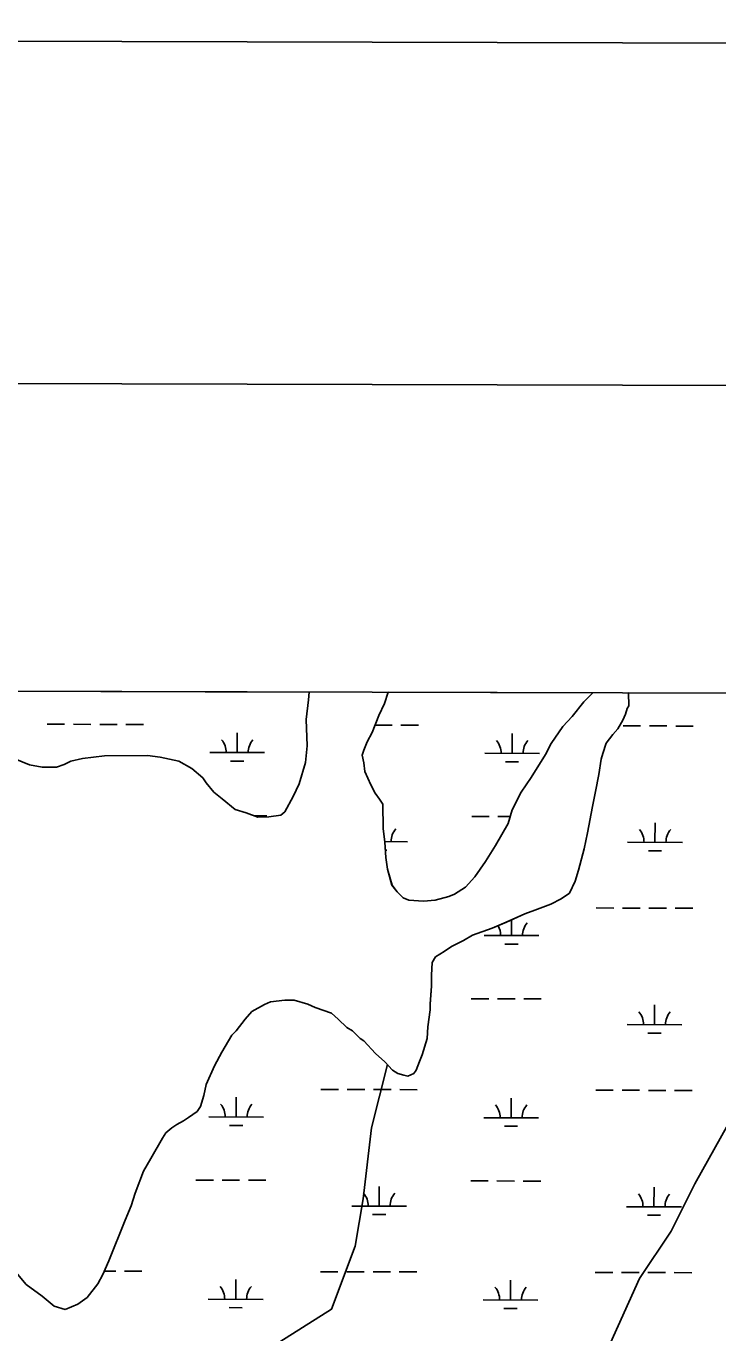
# Model space of a CAD drawing. Extents: x 3161615 to 3199515, y 867541 to 892976.
# Drawn here: x 3172171 to 3173434, y 890007 to 892392 of the extents above; entities that cross this region are included whole.
import ezdxf

# ---------------------------------------------------------------- set-up
doc = ezdxf.new("R2010")
doc.units = 0
for name, color, linetype in [('G-ANNO-NPLT', 7, 'Continuous'), ('V-ANNO-SYMB', 7, 'Continuous'), ('V-GRID-FRAM', 7, 'Continuous'), ('V-SITE-VEGE', 7, 'Continuous'), ('V-TOPO-SHOR', 7, 'Continuous'), ('V-WETL-SWMP', 7, 'Continuous')]:
    doc.layers.add(name, color=color, linetype=linetype)

msp = doc.modelspace()

# ---------------------------------------------------------------- linework, layer by layer
at = {"layer": 'G-ANNO-NPLT'}
msp.add_lwpolyline([(3162198.1, 868225.9), (3198864.6, 868124.5), (3198931.4, 892291.1), (3162264.8, 892392.4)], close=True, dxfattribs=at)
at = {"layer": 'V-ANNO-SYMB'}
msp.add_lwpolyline([(3164949.9, 868843.3), (3198033, 868751.9), (3198096.3, 891668.4), (3165013.2, 891759.8), (3164949.9, 868843.3)], dxfattribs=at)
at = {"layer": 'V-GRID-FRAM'}
msp.add_lwpolyline([(3165877.4, 891195.5), (3197229, 891108.8), (3197186.7, 872920.9), (3165819.2, 873007.6), (3165877.4, 891195.5)], dxfattribs=at)
at = {"layer": 'V-SITE-VEGE'}
for p, q in [((3172687.6, 891176.7), (3171384.1, 891180.3)), ((3172681.8, 891126.6), (3172686.1, 891162.2)), ((3172686.1, 891162.2), (3172687.6, 891176.7)), ((3172825, 891155.6), (3172814.4, 891133.9)), ((3172831.7, 891176.3), (3172825, 891155.6)), ((3173205.4, 891175.2), (3172831.7, 891176.3)), ((3173167.6, 891132.2), (3173189, 891158.6)), ((3173189, 891158.6), (3173205.4, 891175.2)), ((3175554.8, 891168.7), (3173270.6, 891175)), ((3173270.6, 891175), (3173270.8, 891151.6)), ((3172814.4, 891133.9), (3172802.3, 891103)), ((3173150.8, 891113.6), (3173167.6, 891132.2)), ((3173264.8, 891136.1), (3173260.2, 891125.3)), ((3173267.8, 891146.9), (3173264.8, 891136.1)), ((3173270.8, 891151.6), (3173267.8, 891146.9)), ((3172683.7, 891078.8), (3172681.8, 891126.6)), ((3173129.5, 891082.5), (3173150.8, 891113.6)), ((3173251.1, 891109.8), (3173242, 891098.9)), ((3173260.2, 891125.3), (3173251.1, 891109.8)), ((3172793.2, 891085.9), (3172787.1, 891070.4)), ((3172802.3, 891103), (3172793.2, 891085.9)), ((3173229.7, 891083.4), (3173223.7, 891064.8)), ((3173242, 891098.9), (3173229.7, 891083.4)), ((3172136.3, 891060.4), (3172176.5, 891043.8)), ((3172273.6, 891055.4), (3172313.7, 891060.4)), ((3172313.7, 891060.4), (3172392.3, 891061)), ((3172392.3, 891061), (3172415.5, 891058.1)), ((3172680.9, 891048), (3172683.7, 891078.8)), ((3172787.1, 891070.4), (3172784.1, 891061.2)), ((3172784.1, 891061.2), (3172787.3, 891047.3)), ((3173093, 891020.5), (3173118.9, 891062.4)), ((3173118.9, 891062.4), (3173129.5, 891082.5)), ((3173223.7, 891064.8), (3173220.7, 891054)), ((3172176.5, 891043.8), (3172199.7, 891039.4)), ((3172199.7, 891039.4), (3172225.9, 891039.6)), ((3172225.9, 891039.6), (3172239.8, 891044.3)), ((3172239.8, 891044.3), (3172252.1, 891050.6)), ((3172252.1, 891050.6), (3172273.6, 891055.4)), ((3172415.5, 891058.1), (3172449.5, 891050.7)), ((3172449.5, 891050.7), (3172472.8, 891037)), ((3172472.8, 891037), (3172492.9, 891020.2)), ((3172668.9, 891009.3), (3172680.9, 891048)), ((3172787.3, 891047.3), (3172789, 891031.9)), ((3173220.7, 891054), (3173216.3, 891026.2)), ((3172492.9, 891020.2), (3172499.2, 891011)), ((3172789, 891031.9), (3172800, 891007.3)), ((3173074.7, 890994.2), (3173093, 891020.5)), ((3173216.3, 891026.2), (3173210.4, 890995.3)), ((3172499.2, 891011), (3172513.2, 890994.1)), ((3172513.2, 890994.1), (3172528.7, 890981.9)), ((3172658.3, 890986.1), (3172668.9, 891009.3)), ((3172800, 891007.3), (3172807.9, 890991.9)), ((3172807.9, 890991.9), (3172815.7, 890981.2)), ((3173058, 890961.6), (3173074.7, 890994.2)), ((3173210.4, 890995.3), (3173204.5, 890967.5)), ((3172528.7, 890981.9), (3172552, 890962.1)), ((3172643.1, 890958.2), (3172658.3, 890986.1)), ((3172815.7, 890981.2), (3172821.9, 890972)), ((3172821.9, 890972), (3172822.3, 890927.3)), ((3173204.5, 890967.5), (3173195.6, 890919.6)), ((3172552, 890962.1), (3172572.1, 890956.1)), ((3172572.1, 890956.1), (3172593.8, 890948.5)), ((3172593.8, 890948.5), (3172613.9, 890948.7)), ((3172613.9, 890948.7), (3172635.4, 890952)), ((3172635.4, 890952), (3172643.1, 890958.2)), ((3173050.5, 890936.9), (3173058, 890961.6)), ((3172822.3, 890927.3), (3172825.6, 890902.6)), ((3173027.7, 890896.6), (3173050.5, 890936.9)), ((3173195.6, 890919.6), (3173189.7, 890890.2)), ((3172825.6, 890902.6), (3172827.3, 890874.9)), ((3173009.4, 890867.1), (3173027.7, 890896.6)), ((3172827.3, 890874.9), (3172830.6, 890853.3)), ((3173189.7, 890890.2), (3173179.2, 890851.6)), ((3172830.6, 890853.3), (3172838.5, 890824.1)), ((3172989.6, 890839.2), (3173009.4, 890867.1)), ((3173179.2, 890851.6), (3173173.2, 890831.5)), ((3172838.5, 890824.1), (3172847.9, 890811.8)), ((3172972.8, 890820.5), (3172989.6, 890839.2)), ((3173173.2, 890831.5), (3173162.6, 890809.8)), ((3172847.9, 890811.8), (3172858.8, 890801.1)), ((3172858.8, 890801.1), (3172869.6, 890796.6)), ((3172895.9, 890795.2), (3172917.4, 890797)), ((3172917.4, 890797), (3172942.1, 890803.3)), ((3172942.1, 890803.3), (3172952.8, 890808)), ((3172952.8, 890808), (3172972.8, 890820.5)), ((3173147.3, 890798.9), (3173128.8, 890789.4)), ((3173162.6, 890809.8), (3173147.3, 890798.9)), ((3172869.6, 890796.6), (3172895.9, 890795.2)), ((3173099.6, 890778.4), (3173081.2, 890772.1)), ((3173128.8, 890789.4), (3173099.6, 890778.4)), ((3173047.3, 890756.4), (3173021.2, 890745.4)), ((3173081.2, 890772.1), (3173047.3, 890756.4)), ((3172985.8, 890732.7), (3172969, 890723.3)), ((3173021.2, 890745.4), (3172985.8, 890732.7)), ((3172933.6, 890703), (3172918.3, 890693.6)), ((3172947.4, 890712.4), (3172933.6, 890703)), ((3172969, 890723.3), (3172947.4, 890712.4)), ((3172912.2, 890682.8), (3172910.9, 890659.6)), ((3172918.3, 890693.6), (3172912.2, 890682.8)), ((3172910.9, 890659.6), (3172911, 890639.6)), ((3172911, 890639.6), (3172908.2, 890607.1)), ((3172605.9, 890606.2), (3172582.9, 890593.7)), ((3172616.6, 890610.9), (3172605.9, 890606.2)), ((3172642.8, 890614.2), (3172616.6, 890610.9)), ((3172659.8, 890614.3), (3172642.8, 890614.2)), ((3172684.6, 890606.8), (3172659.8, 890614.3)), ((3172698.5, 890600.8), (3172684.6, 890606.8)), ((3172908.2, 890607.1), (3172908.3, 890596.3)), ((3172582.9, 890593.7), (3172570.6, 890579.7)), ((3172727.9, 890590.2), (3172698.5, 890600.8)), ((3172740.3, 890579.5), (3172727.9, 890590.2)), ((3172908.3, 890596.3), (3172903.9, 890565.5)), ((3172570.6, 890579.7), (3172553.8, 890557.9)), ((3172755.9, 890564.2), (3172740.3, 890579.5)), ((3172766.7, 890558.2), (3172755.9, 890564.2)), ((3172903.9, 890565.5), (3172902.6, 890543.9)), ((3172546.2, 890550.2), (3172527.9, 890519.2)), ((3172553.8, 890557.9), (3172546.2, 890550.2)), ((3172780.7, 890544.4), (3172766.7, 890558.2)), ((3172786.9, 890539.8), (3172780.7, 890544.4)), ((3172808.7, 890516.9), (3172786.9, 890539.8)), ((3172902.6, 890543.9), (3172893.6, 890514.5)), ((3172527.9, 890519.2), (3172514.3, 890494.4)), ((3172825.8, 890501.6), (3172808.7, 890516.9)), ((3172893.6, 890514.5), (3172889, 890502.1)), ((3172514.3, 890494.4), (3172499.1, 890460.3)), ((3172839.8, 890486.3), (3172825.8, 890501.6)), ((3172883, 890486.6), (3172878.4, 890480.4)), ((3172889, 890502.1), (3172883, 890486.6)), ((3172849.1, 890480.2), (3172839.8, 890486.3)), ((3172859.9, 890477.2), (3172849.1, 890480.2)), ((3172867.7, 890475.7), (3172859.9, 890477.2)), ((3172878.4, 890480.4), (3172867.7, 890475.7)), ((3172494.7, 890440.2), (3172488.7, 890420.1)), ((3172499.1, 890460.3), (3172494.7, 890440.2)), ((3172488.7, 890420.1), (3172482.6, 890410.8)), ((3172458, 890393.6), (3172445.7, 890387.4)), ((3172467.2, 890399.9), (3172458, 890393.6)), ((3172482.6, 890410.8), (3172467.2, 890399.9)), ((3172425.8, 890371.8), (3172419.7, 890362.5)), ((3172436.5, 890381.1), (3172425.8, 890371.8)), ((3172445.7, 890387.4), (3172436.5, 890381.1)), ((3172419.7, 890362.5), (3172398.4, 890325.3)), ((3172398.4, 890325.3), (3172384.7, 890302)), ((3172384.7, 890302), (3172369.6, 890261.8)), ((3172369.6, 890261.8), (3172362.1, 890238.6)), ((3172362.1, 890238.6), (3172351.5, 890212.3)), ((3172351.5, 890212.3), (3172321.3, 890138)), ((3172321.3, 890138), (3172310.7, 890113.2)), ((3172170.5, 890095.1), (3172148.7, 890121.1)), ((3172310.7, 890113.2), (3172301.6, 890096.2)), ((3172200, 890073.7), (3172170.5, 890095.1)), ((3172301.6, 890096.2), (3172281.8, 890071.3)), ((3172221.7, 890055.4), (3172200, 890073.7)), ((3172264.9, 890058.9), (3172241.8, 890049.4)), ((3172281.8, 890071.3), (3172264.9, 890058.9)), ((3172241.8, 890049.4), (3172221.7, 890055.4))]:
    msp.add_line(p, q, dxfattribs=at)
at = {"layer": 'V-TOPO-SHOR'}
for points in [[(3171644.6, 889202.5), (3171659.5, 889375.4), (3171688.4, 889433), (3171703, 889490.6), (3171804.1, 889562.4), (3171977.1, 889576.3), (3172107, 889633.6), (3172237, 889734.2), (3172266.1, 889806.2), (3172295, 889863.8), (3172410.6, 889935.5), (3172482.6, 889935.3), (3172569.2, 889949.5), (3172728, 890049.9), (3172771.6, 890165.1), (3172786.2, 890251.6), (3172801, 890381.3), (3172830.1, 890496.5)], [(3173328.5, 888289.7), (3173285.7, 888448.4), (3173242.8, 888549.4), (3173243.1, 888679.1), (3173243.3, 888751.2), (3173229.1, 888837.7), (3173200.6, 888924.3), (3173157.5, 888982.1), (3173100, 889054.3), (3173042.5, 889097.7), (3173028.2, 889155.4), (3173028.5, 889270.7), (3173028.9, 889414.9), (3173058, 889486.9), (3173217.1, 889688.2), (3173217.2, 889717.1), (3173202.9, 889774.8), (3173232.2, 889933.2), (3173232.3, 889976.5), (3173290.3, 890106), (3173348.2, 890192.4), (3173391.7, 890278.7), (3173464.1, 890408.3)]]:
    msp.add_lwpolyline(points, dxfattribs=at)
at = {"layer": 'V-WETL-SWMP'}
for p, q in [((3169526.1, 891185.4), (3172687.6, 891176.7)), ((3172686.1, 891162.2), (3172681.8, 891126.6)), ((3172687.6, 891176.7), (3172686.1, 891162.2)), ((3172814.4, 891133.9), (3172825, 891155.6)), ((3172825, 891155.6), (3172831.7, 891176.3)), ((3172831.7, 891176.3), (3173205.4, 891175.2)), ((3173189, 891158.6), (3173167.6, 891132.2)), ((3173205.4, 891175.2), (3173189, 891158.6)), ((3173270.8, 891151.6), (3173270.6, 891175)), ((3173270.6, 891175), (3175561, 891168.7)), ((3172802.3, 891103), (3172814.4, 891133.9)), ((3173167.6, 891132.2), (3173150.8, 891113.6)), ((3173260.2, 891125.3), (3173264.8, 891136.1)), ((3173264.8, 891136.1), (3173267.8, 891146.9)), ((3173267.8, 891146.9), (3173270.8, 891151.6)), ((3172208.8, 891117.9), (3172240.8, 891117.8)), ((3172256.8, 891117.8), (3172288.8, 891117.7)), ((3172304.8, 891117.6), (3172336.8, 891117.6)), ((3172352.8, 891117.5), (3172384.8, 891117.4)), ((3172681.8, 891126.6), (3172683.7, 891078.8)), ((3172807.5, 891116.3), (3172838.7, 891116.2)), ((3172854.7, 891116.1), (3172886.7, 891116)), ((3173150.8, 891113.6), (3173129.5, 891082.5)), ((3173242, 891098.9), (3173251.1, 891109.8)), ((3173251.1, 891109.8), (3173260.2, 891125.3)), ((3173260.6, 891115), (3173292.6, 891114.9)), ((3173308.6, 891114.9), (3173340.6, 891114.8)), ((3173356.6, 891114.7), (3173388.6, 891114.6)), ((3172555.9, 891066.2), (3172556, 891102.2)), ((3172787.2, 891070.4), (3172793.2, 891085.9)), ((3172793.2, 891085.9), (3172802.3, 891103)), ((3173057.9, 891064.8), (3173058, 891100.8)), ((3173223.7, 891064.8), (3173229.7, 891083.4)), ((3173229.7, 891083.4), (3173242, 891098.9)), ((3172176.5, 891043.8), (3172136.3, 891060.4)), ((3172313.7, 891060.4), (3172273.6, 891055.4)), ((3172392.3, 891061), (3172313.7, 891060.4)), ((3172415.5, 891058.1), (3172392.3, 891061)), ((3172505.9, 891066.3), (3172605.9, 891066.1)), ((3172683.7, 891078.8), (3172680.9, 891048)), ((3172784.1, 891061.2), (3172787.2, 891070.4)), ((3172787.3, 891047.3), (3172784.1, 891061.2)), ((3173007.9, 891065), (3173107.9, 891064.7)), ((3173118.9, 891062.4), (3173093, 891020.5)), ((3173129.5, 891082.5), (3173118.9, 891062.4)), ((3173220.7, 891054), (3173223.7, 891064.8)), ((3172199.7, 891039.4), (3172176.5, 891043.8)), ((3172225.9, 891039.6), (3172199.7, 891039.4)), ((3172239.8, 891044.3), (3172225.9, 891039.6)), ((3172252.1, 891050.6), (3172239.8, 891044.3)), ((3172273.6, 891055.4), (3172252.1, 891050.6)), ((3172449.5, 891050.7), (3172415.5, 891058.1)), ((3172472.8, 891037), (3172449.5, 891050.7)), ((3172492.9, 891020.2), (3172472.8, 891037)), ((3172543.9, 891050.8), (3172567.9, 891050.7)), ((3172680.9, 891048), (3172668.9, 891009.3)), ((3172789, 891031.9), (3172787.3, 891047.3)), ((3173045.8, 891049.4), (3173069.8, 891049.4)), ((3173216.3, 891026.2), (3173220.7, 891054)), ((3172499.2, 891011), (3172492.9, 891020.2)), ((3172800, 891007.3), (3172789, 891031.9)), ((3173093, 891020.5), (3173074.7, 890994.2)), ((3173210.4, 890995.3), (3173216.3, 891026.2)), ((3172513.2, 890994.1), (3172499.2, 891011)), ((3172528.7, 890981.9), (3172513.2, 890994.1)), ((3172668.9, 891009.3), (3172658.3, 890986.1)), ((3172807.9, 890992), (3172800, 891007.3)), ((3172815.7, 890981.2), (3172807.9, 890992)), ((3173074.7, 890994.2), (3173058, 890961.6)), ((3173204.5, 890967.5), (3173210.4, 890995.3)), ((3172552, 890962.1), (3172528.7, 890981.9)), ((3172658.3, 890986.1), (3172643.1, 890958.2)), ((3172821.9, 890972), (3172815.7, 890981.2)), ((3172822.3, 890927.3), (3172821.9, 890972)), ((3173195.6, 890919.6), (3173204.5, 890967.5)), ((3172572.1, 890956.1), (3172552, 890962.1)), ((3172593.8, 890948.5), (3172572.1, 890956.1)), ((3172587.6, 890950.7), (3172610.2, 890950.6)), ((3172613.9, 890948.7), (3172593.8, 890948.5)), ((3172635.4, 890952), (3172613.9, 890948.7)), ((3172643.1, 890958.2), (3172635.4, 890952)), ((3172984.1, 890949.6), (3173016.1, 890949.5)), ((3173032.1, 890949.5), (3173054.3, 890949.4)), ((3173058, 890961.6), (3173050.5, 890936.9)), ((3172825.6, 890902.6), (3172822.3, 890927.3)), ((3173050.5, 890936.9), (3173027.7, 890896.6)), ((3173189.7, 890890.2), (3173195.6, 890919.6)), ((3173318.8, 890902.2), (3173318.9, 890938.2)), ((3172825.4, 890903.6), (3172866.9, 890903.5)), ((3172827.3, 890874.9), (3172825.6, 890902.6)), ((3173027.7, 890896.6), (3173009.4, 890867.1)), ((3173268.8, 890902.4), (3173368.8, 890902.1)), ((3172826.5, 890888.2), (3172828.9, 890888.2)), ((3172830.6, 890853.3), (3172827.3, 890874.9)), ((3173179.2, 890851.6), (3173189.7, 890890.2)), ((3173306.8, 890886.8), (3173330.8, 890886.8)), ((3172838.6, 890824.1), (3172830.6, 890853.3)), ((3173009.4, 890867.1), (3172989.6, 890839.2)), ((3173173.2, 890831.5), (3173179.2, 890851.6)), ((3172847.9, 890811.8), (3172838.6, 890824.1)), ((3172989.6, 890839.2), (3172972.8, 890820.6)), ((3173162.6, 890809.8), (3173173.2, 890831.5)), ((3172858.8, 890801.1), (3172847.9, 890811.8)), ((3172869.6, 890796.6), (3172858.8, 890801.1)), ((3172917.4, 890797), (3172895.9, 890795.2)), ((3172942.1, 890803.3), (3172917.4, 890797)), ((3172952.8, 890808), (3172942.1, 890803.3)), ((3172972.8, 890820.6), (3172952.8, 890808)), ((3173128.8, 890789.5), (3173147.3, 890798.9)), ((3173147.3, 890798.9), (3173162.6, 890809.8)), ((3172895.9, 890795.2), (3172869.6, 890796.6)), ((3173081.2, 890772.1), (3173099.6, 890778.4)), ((3173099.6, 890778.4), (3173128.8, 890789.5)), ((3173211.7, 890782.5), (3173243.7, 890782.4)), ((3173259.7, 890782.3), (3173291.7, 890782.2)), ((3173307.7, 890782.2), (3173339.7, 890782.1)), ((3173355.7, 890782.1), (3173387.7, 890782)), ((3173021.2, 890745.4), (3173047.4, 890756.4)), ((3173047.4, 890756.4), (3173081.2, 890772.1)), ((3173056.9, 890732.1), (3173057, 890760.9)), ((3172969, 890723.3), (3172985.8, 890732.7)), ((3172985.8, 890732.7), (3173021.2, 890745.4)), ((3173006.9, 890732.3), (3173106.9, 890732)), ((3172918.3, 890693.6), (3172933.6, 890703)), ((3172933.6, 890703), (3172947.5, 890712.4)), ((3172947.5, 890712.4), (3172969, 890723.3)), ((3173044.9, 890716.7), (3173068.9, 890716.7)), ((3172910.9, 890659.6), (3172912.2, 890682.8)), ((3172912.2, 890682.8), (3172918.3, 890693.6)), ((3172911, 890639.6), (3172910.9, 890659.6)), ((3172908.2, 890607.2), (3172911, 890639.6)), ((3172582.9, 890593.7), (3172605.9, 890606.2)), ((3172605.9, 890606.2), (3172616.6, 890610.9)), ((3172616.6, 890610.9), (3172642.8, 890614.2)), ((3172642.8, 890614.2), (3172659.8, 890614.4)), ((3172659.8, 890614.4), (3172684.6, 890606.8)), ((3172684.6, 890606.8), (3172698.5, 890600.8)), ((3172908.3, 890596.4), (3172908.2, 890607.2)), ((3172983.2, 890616.9), (3173015.2, 890616.8)), ((3173031.2, 890616.8), (3173063.2, 890616.7)), ((3173079.2, 890616.6), (3173111.2, 890616.6)), ((3172570.6, 890579.7), (3172582.9, 890593.7)), ((3172698.5, 890600.8), (3172727.9, 890590.2)), ((3172727.9, 890590.2), (3172740.3, 890579.5)), ((3172903.9, 890565.5), (3172908.3, 890596.4)), ((3173317.9, 890569.6), (3173318, 890605.6)), ((3172553.8, 890557.9), (3172570.6, 890579.7)), ((3172740.3, 890579.5), (3172755.9, 890564.2)), ((3172755.9, 890564.2), (3172766.7, 890558.2)), ((3172766.7, 890558.2), (3172780.7, 890544.4)), ((3172902.6, 890543.9), (3172903.9, 890565.5)), ((3173267.9, 890569.7), (3173367.9, 890569.4)), ((3172527.9, 890519.2), (3172546.2, 890550.2)), ((3172546.2, 890550.2), (3172553.8, 890557.9)), ((3172780.7, 890544.4), (3172786.9, 890539.8)), ((3172786.9, 890539.8), (3172808.7, 890516.9)), ((3172893.6, 890514.5), (3172902.6, 890543.9)), ((3173305.9, 890554.2), (3173329.9, 890554.1)), ((3172514.3, 890494.4), (3172527.9, 890519.2)), ((3172808.7, 890516.9), (3172825.8, 890501.6)), ((3172889, 890502.1), (3172893.6, 890514.5)), ((3172499.1, 890460.3), (3172514.3, 890494.4)), ((3172825.8, 890501.6), (3172839.8, 890486.3)), ((3172878.4, 890480.4), (3172883, 890486.6)), ((3172883, 890486.6), (3172889, 890502.1)), ((3172839.8, 890486.3), (3172849.1, 890480.2)), ((3172849.1, 890480.2), (3172859.9, 890477.2)), ((3172859.9, 890477.2), (3172867.7, 890475.7)), ((3172867.7, 890475.7), (3172878.4, 890480.4)), ((3172488.7, 890420.1), (3172494.7, 890440.2)), ((3172494.7, 890440.2), (3172499.1, 890460.3)), ((3172708.8, 890451.2), (3172740.8, 890451.1)), ((3172756.8, 890451), (3172788.8, 890450.9)), ((3172804.8, 890450.9), (3172836.8, 890450.8)), ((3172852.8, 890450.8), (3172884.8, 890450.7)), ((3173210.7, 890449.8), (3173242.7, 890449.7)), ((3173258.7, 890449.7), (3173290.7, 890449.6)), ((3173306.7, 890449.5), (3173338.7, 890449.4)), ((3173354.7, 890449.4), (3173386.7, 890449.3)), ((3172482.6, 890410.8), (3172488.7, 890420.1)), ((3172554.1, 890400.9), (3172554.2, 890436.9)), ((3173056, 890399.5), (3173056.1, 890435.5)), ((3172445.7, 890387.4), (3172458, 890393.6)), ((3172458, 890393.6), (3172467.2, 890399.9)), ((3172467.2, 890399.9), (3172482.6, 890410.8)), ((3172504.1, 890401), (3172604.1, 890400.7)), ((3173006, 890399.6), (3173106, 890399.3)), ((3172419.7, 890362.5), (3172425.8, 890371.8)), ((3172425.8, 890371.8), (3172436.5, 890381.1)), ((3172436.5, 890381.1), (3172445.7, 890387.4)), ((3172542.1, 890385.5), (3172566.1, 890385.4)), ((3173044, 890384.1), (3173068, 890384)), ((3172398.4, 890325.3), (3172419.7, 890362.5)), ((3172384.7, 890302), (3172398.4, 890325.3)), ((3172369.7, 890261.8), (3172384.7, 890302)), ((3172480.4, 890285.6), (3172512.4, 890285.5)), ((3172528.4, 890285.5), (3172560.4, 890285.4)), ((3172576.4, 890285.4), (3172608.4, 890285.3)), ((3172815.1, 890238.3), (3172815.2, 890274.3)), ((3172982.3, 890284.2), (3173014.3, 890284.2)), ((3173030.3, 890284.1), (3173062.3, 890284)), ((3173078.3, 890284), (3173110.3, 890283.9)), ((3173317, 890236.9), (3173317.1, 890272.9)), ((3172362.1, 890238.6), (3172369.7, 890261.8)), ((3172351.6, 890212.3), (3172362.1, 890238.6)), ((3172362.4, 890239.5), (3172363.2, 890239.5)), ((3172765.1, 890238.4), (3172865.1, 890238.1)), ((3173267, 890237), (3173367, 890236.7)), ((3172321.3, 890138), (3172351.6, 890212.3)), ((3172803.1, 890222.9), (3172827.1, 890222.8)), ((3173305, 890221.5), (3173329, 890221.4)), ((3172310.7, 890113.2), (3172321.3, 890138)), ((3172148.7, 890121.1), (3172170.5, 890095.1)), ((3172301.6, 890096.2), (3172310.7, 890113.2)), ((3172313.4, 890119.6), (3172334, 890119.5)), ((3172350, 890119.5), (3172382, 890119.4)), ((3172707.9, 890118.5), (3172739.9, 890118.4)), ((3172755.9, 890118.4), (3172787.9, 890118.3)), ((3172803.9, 890118.2), (3172835.9, 890118.1)), ((3172851.9, 890118.1), (3172883.9, 890118)), ((3173209.8, 890117.1), (3173241.8, 890117)), ((3173257.8, 890117), (3173289.8, 890116.9)), ((3173305.8, 890116.8), (3173337.8, 890116.8)), ((3173353.8, 890116.7), (3173385.8, 890116.6)), ((3172170.5, 890095.1), (3172200, 890073.8)), ((3172281.8, 890071.3), (3172301.6, 890096.2)), ((3172553.2, 890068.2), (3172553.3, 890104.2)), ((3173055.1, 890066.8), (3173055.2, 890102.8)), ((3172200, 890073.8), (3172221.7, 890055.4)), ((3172241.8, 890049.4), (3172264.9, 890058.9)), ((3172264.9, 890058.9), (3172281.8, 890071.3)), ((3172503.2, 890068.3), (3172603.2, 890068)), ((3173005.1, 890066.9), (3173105.1, 890066.7)), ((3172221.7, 890055.4), (3172241.8, 890049.4)), ((3172541.1, 890052.8), (3172565.1, 890052.7)), ((3173043.1, 890051.4), (3173067.1, 890051.3))]:
    msp.add_line(p, q, dxfattribs=at)
for centre, start, end in [((3172500.7, 891066.8), 359.0699, 40.6135), ((3172611.2, 891066.5), 139.0699, 180.6135), ((3173002.6, 891065.4), 359.0699, 40.6135), ((3173113.1, 891065.1), 139.0699, 180.6135), ((3172872.2, 890903.9), 139.0699, 180.6135), ((3173263.6, 890902.9), 359.0699, 40.6135), ((3173374.1, 890902.6), 139.0699, 180.6135), ((3173001.7, 890732.8), 359.0699, 29.4167), ((3173112.2, 890732.5), 139.0699, 180.6135), ((3173262.7, 890570.2), 359.0699, 40.6135), ((3173373.2, 890569.9), 139.0699, 180.6135), ((3172498.9, 890401.5), 359.0699, 40.6135), ((3172609.4, 890401.2), 139.0699, 180.6135), ((3173000.8, 890400.1), 359.0699, 40.6135), ((3173111.3, 890399.8), 139.0699, 180.6135), ((3172759.9, 890238.9), 359.0699, 40.6135), ((3172870.3, 890238.6), 139.0699, 180.6135), ((3173261.8, 890237.5), 359.0699, 40.6135), ((3173372.2, 890237.2), 139.0699, 180.6135), ((3172497.9, 890068.8), 359.0699, 40.6135), ((3172608.4, 890068.5), 139.0699, 180.6135), ((3172999.9, 890067.4), 359.0699, 40.6135), ((3173110.3, 890067.1), 139.0699, 180.6135)]:
    msp.add_arc(centre, 35.2, start, end, dxfattribs=at)

doc.saveas('drawing.dxf')
